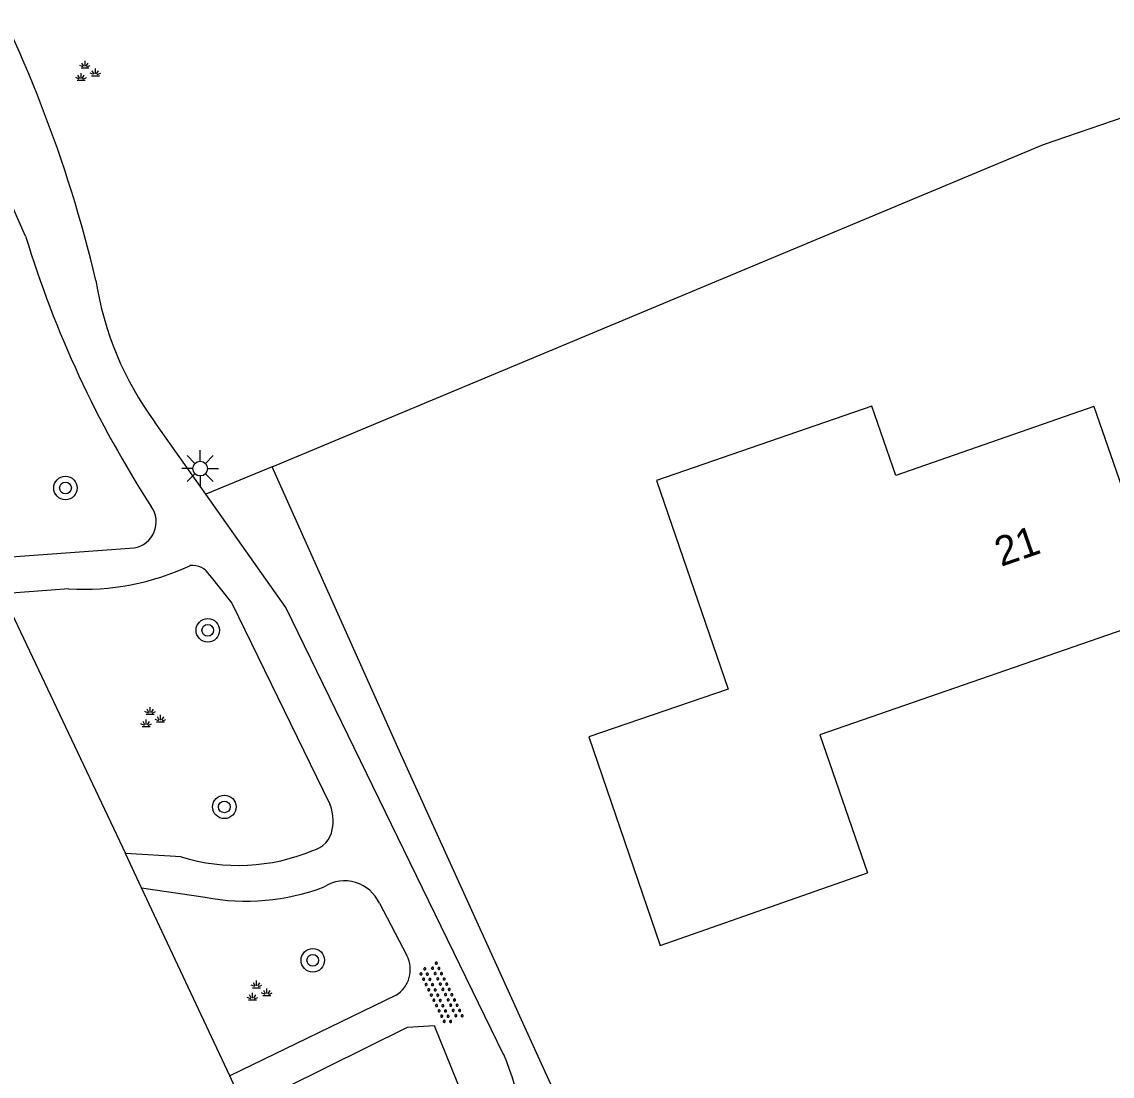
# Model space of a CAD drawing. Extents: x 128999 to 131010, y 395498 to 399007.
# Drawn here: x 130812.16 to 130849.31, y 395547.75 to 395583.69 of the extents above; entities that cross this region are included whole.
import ezdxf

# ---------------------------------------------------------------- set-up
doc = ezdxf.new("R2010")
doc.units = 0
for name, color, linetype in [('gg-afsc-erfafscheiding', 7, 'Continuous'), ('gg-afsc-hekwerk', 7, 'Continuous'), ('gg-anno-huisnummerreeks BGT', 7, 'Continuous'), ('gg-bbg-gedigitaliseerde bebouwing', 7, 'Continuous'), ('gg-bbg-hoofdgebouw', 7, 'Continuous'), ('gg-knt-onverhard', 7, 'Continuous'), ('gt-grn-groengrens', 7, 'Continuous'), ('gt-symb-boom', 7, 'Continuous'), ('gt-symb-groenvak', 7, 'Continuous'), ('gt-symb-lichtmast', 7, 'Continuous'), ('gt-symb-overige verharding', 7, 'Continuous')]:
    doc.layers.add(name, color=color, linetype=linetype)

# ---------------------------------------------------------------- blocks, each defined once
blk = doc.blocks.new('gt0-GRVAK')
at = {"layer": 'gt-symb-groenvak'}
for p, q in [((-0.047, 0.214), (-0.047, 0.393)), ((-0.11, 0.189), (-0.228, 0.24)), ((-0.182, 0.153), (0.088, 0.153)), ((-0.091, 0.211), (-0.156, 0.322)), ((-0.004, 0.211), (0.061, 0.322)), ((0.015, 0.189), (0.133, 0.24)), ((0.262, -0.052), (0.197, 0.059)), ((0.305, -0.049), (0.305, 0.13)), ((0.349, -0.052), (0.414, 0.059)), ((-0.245, -0.228), (-0.363, -0.177)), ((-0.318, -0.264), (-0.047, -0.264)), ((-0.226, -0.206), (-0.291, -0.095)), ((-0.183, -0.203), (-0.183, -0.024)), ((-0.139, -0.206), (-0.074, -0.095)), ((-0.12, -0.228), (-0.002, -0.177)), ((0.243, -0.074), (0.125, -0.023)), ((0.17, -0.11), (0.441, -0.11)), ((0.368, -0.074), (0.486, -0.023))]:
    blk.add_line(p, q, dxfattribs=at)
blk = doc.blocks.new('gt0-OVH')
at = {"layer": 'gt-symb-overige verharding'}
for points in [[(-0.972, 0.298), (-0.967, 0.308), (-0.965, 0.319), (-0.966, 0.33), (-0.971, 0.34), (-0.978, 0.348), (-0.988, 0.353), (-0.999, 0.355), (-1.01, 0.354), (-1.02, 0.349), (-1.028, 0.342), (-1.033, 0.332), (-1.035, 0.321), (-1.034, 0.31), (-1.029, 0.3), (-1.022, 0.292), (-1.012, 0.287), (-1.001, 0.285), (-0.99, 0.286), (-0.98, 0.291)], [(-0.872, 0.106), (-0.867, 0.116), (-0.865, 0.126), (-0.866, 0.137), (-0.871, 0.147), (-0.878, 0.156), (-0.888, 0.161), (-0.899, 0.163), (-0.91, 0.162), (-0.92, 0.157), (-0.928, 0.15), (-0.933, 0.14), (-0.935, 0.129), (-0.934, 0.118), (-0.929, 0.108), (-0.922, 0.1), (-0.912, 0.095), (-0.901, 0.092), (-0.89, 0.094), (-0.88, 0.098)], [(-0.772, 0.298), (-0.767, 0.308), (-0.765, 0.319), (-0.766, 0.33), (-0.771, 0.34), (-0.778, 0.348), (-0.788, 0.353), (-0.799, 0.355), (-0.81, 0.354), (-0.82, 0.349), (-0.828, 0.342), (-0.833, 0.332), (-0.835, 0.321), (-0.834, 0.31), (-0.829, 0.3), (-0.822, 0.292), (-0.812, 0.287), (-0.801, 0.285), (-0.79, 0.286), (-0.78, 0.291)], [(-0.672, 0.106), (-0.667, 0.116), (-0.665, 0.126), (-0.666, 0.137), (-0.671, 0.147), (-0.678, 0.156), (-0.688, 0.161), (-0.699, 0.163), (-0.71, 0.162), (-0.72, 0.157), (-0.728, 0.15), (-0.733, 0.14), (-0.735, 0.129), (-0.734, 0.118), (-0.729, 0.108), (-0.722, 0.1), (-0.712, 0.095), (-0.701, 0.092), (-0.69, 0.094), (-0.68, 0.098)], [(-0.572, 0.298), (-0.567, 0.308), (-0.565, 0.319), (-0.566, 0.33), (-0.571, 0.34), (-0.578, 0.348), (-0.588, 0.353), (-0.599, 0.355), (-0.61, 0.354), (-0.62, 0.349), (-0.628, 0.342), (-0.633, 0.332), (-0.635, 0.321), (-0.634, 0.31), (-0.629, 0.3), (-0.622, 0.292), (-0.612, 0.287), (-0.601, 0.285), (-0.59, 0.286), (-0.58, 0.291)], [(-0.472, 0.106), (-0.467, 0.116), (-0.465, 0.126), (-0.466, 0.137), (-0.471, 0.147), (-0.478, 0.156), (-0.488, 0.161), (-0.499, 0.163), (-0.51, 0.162), (-0.52, 0.157), (-0.528, 0.15), (-0.533, 0.14), (-0.535, 0.129), (-0.534, 0.118), (-0.529, 0.108), (-0.522, 0.1), (-0.512, 0.095), (-0.501, 0.092), (-0.49, 0.094), (-0.48, 0.098)], [(-0.372, 0.298), (-0.367, 0.308), (-0.365, 0.319), (-0.366, 0.33), (-0.371, 0.34), (-0.378, 0.348), (-0.388, 0.353), (-0.399, 0.355), (-0.41, 0.354), (-0.42, 0.349), (-0.428, 0.342), (-0.433, 0.332), (-0.435, 0.321), (-0.434, 0.31), (-0.429, 0.3), (-0.422, 0.292), (-0.412, 0.287), (-0.401, 0.285), (-0.39, 0.286), (-0.38, 0.291)], [(-0.272, 0.106), (-0.267, 0.116), (-0.265, 0.126), (-0.266, 0.137), (-0.271, 0.147), (-0.278, 0.156), (-0.288, 0.161), (-0.299, 0.163), (-0.31, 0.162), (-0.32, 0.157), (-0.328, 0.15), (-0.333, 0.14), (-0.335, 0.129), (-0.334, 0.118), (-0.329, 0.108), (-0.322, 0.1), (-0.312, 0.095), (-0.301, 0.092), (-0.29, 0.094), (-0.28, 0.098)], [(-0.172, 0.298), (-0.167, 0.308), (-0.165, 0.319), (-0.166, 0.33), (-0.171, 0.34), (-0.178, 0.348), (-0.188, 0.353), (-0.199, 0.355), (-0.21, 0.354), (-0.22, 0.349), (-0.228, 0.342), (-0.233, 0.332), (-0.235, 0.321), (-0.234, 0.31), (-0.229, 0.3), (-0.222, 0.292), (-0.212, 0.287), (-0.201, 0.285), (-0.19, 0.286), (-0.18, 0.291)], [(-0.072, 0.106), (-0.067, 0.116), (-0.065, 0.126), (-0.066, 0.137), (-0.071, 0.147), (-0.078, 0.156), (-0.088, 0.161), (-0.099, 0.163), (-0.11, 0.162), (-0.12, 0.157), (-0.128, 0.15), (-0.133, 0.14), (-0.135, 0.129), (-0.134, 0.118), (-0.129, 0.108), (-0.122, 0.1), (-0.112, 0.095), (-0.101, 0.092), (-0.09, 0.094), (-0.08, 0.098)], [(0.028, 0.298), (0.033, 0.308), (0.035, 0.319), (0.034, 0.33), (0.029, 0.34), (0.022, 0.348), (0.012, 0.353), (0.001, 0.355), (-0.01, 0.354), (-0.02, 0.349), (-0.028, 0.342), (-0.033, 0.332), (-0.035, 0.321), (-0.034, 0.31), (-0.029, 0.3), (-0.022, 0.292), (-0.012, 0.287), (-0.001, 0.285), (0.01, 0.286), (0.02, 0.291)], [(0.128, 0.106), (0.133, 0.116), (0.135, 0.126), (0.134, 0.137), (0.129, 0.147), (0.122, 0.156), (0.112, 0.161), (0.101, 0.163), (0.09, 0.162), (0.08, 0.157), (0.072, 0.15), (0.067, 0.14), (0.065, 0.129), (0.066, 0.118), (0.071, 0.108), (0.078, 0.1), (0.088, 0.095), (0.099, 0.092), (0.11, 0.094), (0.12, 0.098)], [(0.228, 0.298), (0.233, 0.308), (0.235, 0.319), (0.234, 0.33), (0.229, 0.34), (0.222, 0.348), (0.212, 0.353), (0.201, 0.355), (0.19, 0.354), (0.18, 0.349), (0.172, 0.342), (0.167, 0.332), (0.165, 0.321), (0.166, 0.31), (0.171, 0.3), (0.178, 0.292), (0.188, 0.287), (0.199, 0.285), (0.21, 0.286), (0.22, 0.291)], [(0.328, 0.106), (0.333, 0.116), (0.335, 0.126), (0.334, 0.137), (0.329, 0.147), (0.322, 0.156), (0.312, 0.161), (0.301, 0.163), (0.29, 0.162), (0.28, 0.157), (0.272, 0.15), (0.267, 0.14), (0.265, 0.129), (0.266, 0.118), (0.271, 0.108), (0.278, 0.1), (0.288, 0.095), (0.299, 0.092), (0.31, 0.094), (0.32, 0.098)], [(0.428, 0.298), (0.433, 0.308), (0.435, 0.319), (0.434, 0.33), (0.429, 0.34), (0.422, 0.348), (0.412, 0.353), (0.401, 0.355), (0.39, 0.354), (0.38, 0.349), (0.372, 0.342), (0.367, 0.332), (0.365, 0.321), (0.366, 0.31), (0.371, 0.3), (0.378, 0.292), (0.388, 0.287), (0.399, 0.285), (0.41, 0.286), (0.42, 0.291)], [(0.528, 0.106), (0.533, 0.116), (0.535, 0.126), (0.534, 0.137), (0.529, 0.147), (0.522, 0.156), (0.512, 0.161), (0.501, 0.163), (0.49, 0.162), (0.48, 0.157), (0.472, 0.15), (0.467, 0.14), (0.465, 0.129), (0.466, 0.118), (0.471, 0.108), (0.478, 0.1), (0.488, 0.095), (0.499, 0.092), (0.51, 0.094), (0.52, 0.098)], [(0.628, 0.298), (0.633, 0.308), (0.635, 0.319), (0.634, 0.33), (0.629, 0.34), (0.622, 0.348), (0.612, 0.353), (0.601, 0.355), (0.59, 0.354), (0.58, 0.349), (0.572, 0.342), (0.567, 0.332), (0.565, 0.321), (0.566, 0.31), (0.571, 0.3), (0.578, 0.292), (0.588, 0.287), (0.599, 0.285), (0.61, 0.286), (0.62, 0.291)], [(0.728, 0.106), (0.733, 0.116), (0.735, 0.126), (0.734, 0.137), (0.729, 0.147), (0.722, 0.156), (0.712, 0.161), (0.701, 0.163), (0.69, 0.162), (0.68, 0.157), (0.672, 0.15), (0.667, 0.14), (0.665, 0.129), (0.666, 0.118), (0.671, 0.108), (0.678, 0.1), (0.688, 0.095), (0.699, 0.092), (0.71, 0.094), (0.72, 0.098)], [(0.828, 0.298), (0.833, 0.308), (0.835, 0.319), (0.834, 0.33), (0.829, 0.34), (0.822, 0.348), (0.812, 0.353), (0.801, 0.355), (0.79, 0.354), (0.78, 0.349), (0.772, 0.342), (0.767, 0.332), (0.765, 0.321), (0.766, 0.31), (0.771, 0.3), (0.778, 0.292), (0.788, 0.287), (0.799, 0.285), (0.81, 0.286), (0.82, 0.291)], [(0.928, 0.106), (0.933, 0.116), (0.935, 0.126), (0.934, 0.137), (0.929, 0.147), (0.922, 0.156), (0.912, 0.161), (0.901, 0.163), (0.89, 0.162), (0.88, 0.157), (0.872, 0.15), (0.867, 0.14), (0.865, 0.129), (0.866, 0.118), (0.871, 0.108), (0.878, 0.1), (0.888, 0.095), (0.899, 0.092), (0.91, 0.094), (0.92, 0.098)], [(1.028, 0.298), (1.033, 0.308), (1.035, 0.319), (1.034, 0.33), (1.029, 0.34), (1.022, 0.348), (1.012, 0.353), (1.001, 0.355), (0.99, 0.354), (0.98, 0.349), (0.972, 0.342), (0.967, 0.332), (0.965, 0.321), (0.966, 0.31), (0.971, 0.3), (0.978, 0.292), (0.988, 0.287), (0.999, 0.285), (1.01, 0.286), (1.02, 0.291)], [(-0.972, -0.142), (-0.967, -0.132), (-0.965, -0.121), (-0.966, -0.11), (-0.971, -0.1), (-0.978, -0.092), (-0.988, -0.087), (-0.999, -0.085), (-1.01, -0.086), (-1.02, -0.091), (-1.028, -0.098), (-1.033, -0.108), (-1.035, -0.119), (-1.034, -0.13), (-1.029, -0.14), (-1.022, -0.148), (-1.012, -0.153), (-1.001, -0.155), (-0.99, -0.154), (-0.98, -0.149)], [(-0.872, -0.334), (-0.867, -0.324), (-0.865, -0.314), (-0.866, -0.303), (-0.871, -0.293), (-0.878, -0.284), (-0.888, -0.279), (-0.899, -0.277), (-0.91, -0.278), (-0.92, -0.283), (-0.928, -0.29), (-0.933, -0.3), (-0.935, -0.311), (-0.934, -0.322), (-0.929, -0.332), (-0.922, -0.34), (-0.912, -0.345), (-0.901, -0.348), (-0.89, -0.346), (-0.88, -0.342)], [(-0.772, -0.142), (-0.767, -0.132), (-0.765, -0.121), (-0.766, -0.11), (-0.771, -0.1), (-0.778, -0.092), (-0.788, -0.087), (-0.799, -0.085), (-0.81, -0.086), (-0.82, -0.091), (-0.828, -0.098), (-0.833, -0.108), (-0.835, -0.119), (-0.834, -0.13), (-0.829, -0.14), (-0.822, -0.148), (-0.812, -0.153), (-0.801, -0.155), (-0.79, -0.154), (-0.78, -0.149)], [(-0.672, -0.334), (-0.667, -0.324), (-0.665, -0.314), (-0.666, -0.303), (-0.671, -0.293), (-0.678, -0.284), (-0.688, -0.279), (-0.699, -0.277), (-0.71, -0.278), (-0.72, -0.283), (-0.728, -0.29), (-0.733, -0.3), (-0.735, -0.311), (-0.734, -0.322), (-0.729, -0.332), (-0.722, -0.34), (-0.712, -0.345), (-0.701, -0.348), (-0.69, -0.346), (-0.68, -0.342)], [(-0.572, -0.142), (-0.567, -0.132), (-0.565, -0.121), (-0.566, -0.11), (-0.571, -0.1), (-0.578, -0.092), (-0.588, -0.087), (-0.599, -0.085), (-0.61, -0.086), (-0.62, -0.091), (-0.628, -0.098), (-0.633, -0.108), (-0.635, -0.119), (-0.634, -0.13), (-0.629, -0.14), (-0.622, -0.148), (-0.612, -0.153), (-0.601, -0.155), (-0.59, -0.154), (-0.58, -0.149)], [(-0.472, -0.334), (-0.467, -0.324), (-0.465, -0.314), (-0.466, -0.303), (-0.471, -0.293), (-0.478, -0.284), (-0.488, -0.279), (-0.499, -0.277), (-0.51, -0.278), (-0.52, -0.283), (-0.528, -0.29), (-0.533, -0.3), (-0.535, -0.311), (-0.534, -0.322), (-0.529, -0.332), (-0.522, -0.34), (-0.512, -0.345), (-0.501, -0.348), (-0.49, -0.346), (-0.48, -0.342)], [(-0.372, -0.142), (-0.367, -0.132), (-0.365, -0.121), (-0.366, -0.11), (-0.371, -0.1), (-0.378, -0.092), (-0.388, -0.087), (-0.399, -0.085), (-0.41, -0.086), (-0.42, -0.091), (-0.428, -0.098), (-0.433, -0.108), (-0.435, -0.119), (-0.434, -0.13), (-0.429, -0.14), (-0.422, -0.148), (-0.412, -0.153), (-0.401, -0.155), (-0.39, -0.154), (-0.38, -0.149)], [(-0.272, -0.334), (-0.267, -0.324), (-0.265, -0.314), (-0.266, -0.303), (-0.271, -0.293), (-0.278, -0.284), (-0.288, -0.279), (-0.299, -0.277), (-0.31, -0.278), (-0.32, -0.283), (-0.328, -0.29), (-0.333, -0.3), (-0.335, -0.311), (-0.334, -0.322), (-0.329, -0.332), (-0.322, -0.34), (-0.312, -0.345), (-0.301, -0.348), (-0.29, -0.346), (-0.28, -0.342)], [(-0.172, -0.142), (-0.167, -0.132), (-0.165, -0.121), (-0.166, -0.11), (-0.171, -0.1), (-0.178, -0.092), (-0.188, -0.087), (-0.199, -0.085), (-0.21, -0.086), (-0.22, -0.091), (-0.228, -0.098), (-0.233, -0.108), (-0.235, -0.119), (-0.234, -0.13), (-0.229, -0.14), (-0.222, -0.148), (-0.212, -0.153), (-0.201, -0.155), (-0.19, -0.154), (-0.18, -0.149)], [(-0.072, -0.334), (-0.067, -0.324), (-0.065, -0.314), (-0.066, -0.303), (-0.071, -0.293), (-0.078, -0.284), (-0.088, -0.279), (-0.099, -0.277), (-0.11, -0.278), (-0.12, -0.283), (-0.128, -0.29), (-0.133, -0.3), (-0.135, -0.311), (-0.134, -0.322), (-0.129, -0.332), (-0.122, -0.34), (-0.112, -0.345), (-0.101, -0.348), (-0.09, -0.346), (-0.08, -0.342)], [(0.028, -0.142), (0.033, -0.132), (0.035, -0.121), (0.034, -0.11), (0.029, -0.1), (0.022, -0.092), (0.012, -0.087), (0.001, -0.085), (-0.01, -0.086), (-0.02, -0.091), (-0.028, -0.098), (-0.033, -0.108), (-0.035, -0.119), (-0.034, -0.13), (-0.029, -0.14), (-0.022, -0.148), (-0.012, -0.153), (-0.001, -0.155), (0.01, -0.154), (0.02, -0.149)], [(0.128, -0.334), (0.133, -0.324), (0.135, -0.314), (0.134, -0.303), (0.129, -0.293), (0.122, -0.284), (0.112, -0.279), (0.101, -0.277), (0.09, -0.278), (0.08, -0.283), (0.072, -0.29), (0.067, -0.3), (0.065, -0.311), (0.066, -0.322), (0.071, -0.332), (0.078, -0.34), (0.088, -0.345), (0.099, -0.348), (0.11, -0.346), (0.12, -0.342)], [(0.228, -0.142), (0.233, -0.132), (0.235, -0.121), (0.234, -0.11), (0.229, -0.1), (0.222, -0.092), (0.212, -0.087), (0.201, -0.085), (0.19, -0.086), (0.18, -0.091), (0.172, -0.098), (0.167, -0.108), (0.165, -0.119), (0.166, -0.13), (0.171, -0.14), (0.178, -0.148), (0.188, -0.153), (0.199, -0.155), (0.21, -0.154), (0.22, -0.149)], [(0.328, -0.334), (0.333, -0.324), (0.335, -0.314), (0.334, -0.303), (0.329, -0.293), (0.322, -0.284), (0.312, -0.279), (0.301, -0.277), (0.29, -0.278), (0.28, -0.283), (0.272, -0.29), (0.267, -0.3), (0.265, -0.311), (0.266, -0.322), (0.271, -0.332), (0.278, -0.34), (0.288, -0.345), (0.299, -0.348), (0.31, -0.346), (0.32, -0.342)], [(0.428, -0.142), (0.433, -0.132), (0.435, -0.121), (0.434, -0.11), (0.429, -0.1), (0.422, -0.092), (0.412, -0.087), (0.401, -0.085), (0.39, -0.086), (0.38, -0.091), (0.372, -0.098), (0.367, -0.108), (0.365, -0.119), (0.366, -0.13), (0.371, -0.14), (0.378, -0.148), (0.388, -0.153), (0.399, -0.155), (0.41, -0.154), (0.42, -0.149)], [(0.528, -0.334), (0.533, -0.324), (0.535, -0.314), (0.534, -0.303), (0.529, -0.293), (0.522, -0.284), (0.512, -0.279), (0.501, -0.277), (0.49, -0.278), (0.48, -0.283), (0.472, -0.29), (0.467, -0.3), (0.465, -0.311), (0.466, -0.322), (0.471, -0.332), (0.478, -0.34), (0.488, -0.345), (0.499, -0.348), (0.51, -0.346), (0.52, -0.342)], [(0.628, -0.142), (0.633, -0.132), (0.635, -0.121), (0.634, -0.11), (0.629, -0.1), (0.622, -0.092), (0.612, -0.087), (0.601, -0.085), (0.59, -0.086), (0.58, -0.091), (0.572, -0.098), (0.567, -0.108), (0.565, -0.119), (0.566, -0.13), (0.571, -0.14), (0.578, -0.148), (0.588, -0.153), (0.599, -0.155), (0.61, -0.154), (0.62, -0.149)], [(0.728, -0.334), (0.733, -0.324), (0.735, -0.314), (0.734, -0.303), (0.729, -0.293), (0.722, -0.284), (0.712, -0.279), (0.701, -0.277), (0.69, -0.278), (0.68, -0.283), (0.672, -0.29), (0.667, -0.3), (0.665, -0.311), (0.666, -0.322), (0.671, -0.332), (0.678, -0.34), (0.688, -0.345), (0.699, -0.348), (0.71, -0.346), (0.72, -0.342)], [(0.828, -0.142), (0.833, -0.132), (0.835, -0.121), (0.834, -0.11), (0.829, -0.1), (0.822, -0.092), (0.812, -0.087), (0.801, -0.085), (0.79, -0.086), (0.78, -0.091), (0.772, -0.098), (0.767, -0.108), (0.765, -0.119), (0.766, -0.13), (0.771, -0.14), (0.778, -0.148), (0.788, -0.153), (0.799, -0.155), (0.81, -0.154), (0.82, -0.149)], [(0.928, -0.334), (0.933, -0.324), (0.935, -0.314), (0.934, -0.303), (0.929, -0.293), (0.922, -0.284), (0.912, -0.279), (0.901, -0.277), (0.89, -0.278), (0.88, -0.283), (0.872, -0.29), (0.867, -0.3), (0.865, -0.311), (0.866, -0.322), (0.871, -0.332), (0.878, -0.34), (0.888, -0.345), (0.899, -0.348), (0.91, -0.346), (0.92, -0.342)], [(1.028, -0.142), (1.033, -0.132), (1.035, -0.121), (1.034, -0.11), (1.029, -0.1), (1.022, -0.092), (1.012, -0.087), (1.001, -0.085), (0.99, -0.086), (0.98, -0.091), (0.972, -0.098), (0.967, -0.108), (0.965, -0.119), (0.966, -0.13), (0.971, -0.14), (0.978, -0.148), (0.988, -0.153), (0.999, -0.155), (1.01, -0.154), (1.02, -0.149)]]:
    blk.add_lwpolyline(points, close=True, dxfattribs=at)
blk = doc.blocks.new('gt0-BOOM')
at = {"layer": 'gt-symb-boom'}
for radius in [0.4, 0.2]:
    blk.add_circle((0, 0), radius, dxfattribs=at)
blk = doc.blocks.new('gt0-LMAST')
at = {"layer": 'gt-symb-lichtmast'}
for p, q in [((-0.182, 0.173), (-0.447, 0.438)), ((-0.005, 0.246), (-0.005, 0.621)), ((0.172, 0.173), (0.437, 0.438)), ((-0.255, -0.004), (-0.63, -0.004)), ((-0.182, -0.181), (-0.447, -0.446)), ((-0.005, -0.254), (-0.005, -0.629)), ((0.437, -0.446), (0.172, -0.181)), ((0.245, -0.004), (0.62, -0.004))]:
    blk.add_line(p, q, dxfattribs=at)
blk.add_circle((-0.005, -0.004), 0.25, dxfattribs=at)

msp = doc.modelspace()

# ---------------------------------------------------------------- linework, layer by layer
at = {"layer": 'gg-afsc-erfafscheiding'}
for p, q in [((130820.69, 395568.516), (130846.971, 395579.507)), ((130811.499, 395564.194), (130815.688, 395555.336)), ((130816.238, 395554.173), (130815.688, 395555.336)), ((130819.244, 395547.757), (130816.238, 395554.173)), ((130819.752, 395546.666), (130819.244, 395547.757))]:
    msp.add_line(p, q, dxfattribs=at)
msp.add_lwpolyline([(130839.662, 395526.786), (130829.862, 395548.174), (130825.076, 395558.725), (130820.69, 395568.516)], dxfattribs=at)
at = {"layer": 'gg-afsc-hekwerk'}
msp.add_line((130846.971, 395579.507), (130869.253, 395587.174), dxfattribs=at)
at = {"layer": 'gg-bbg-gedigitaliseerde bebouwing'}
msp.add_lwpolyline([(130848.686, 395570.575), (130841.94, 395568.23), (130841.12, 395570.59), (130833.78, 395568.06), (130836.22, 395560.94), (130831.48, 395559.32), (130833.91, 395552.21), (130840.972, 395554.686)], dxfattribs=at)
at = {"layer": 'gg-bbg-hoofdgebouw'}
msp.add_lwpolyline([(130848.686, 395570.575), (130851.144, 395563.48), (130839.35, 395559.388), (130840.972, 395554.686)], dxfattribs=at)
at = {"layer": 'gg-knt-onverhard'}
for p, q in [((130812.287, 395576.384), (130811.849, 395577.362)), ((130818.425, 395567.589), (130816.694, 395570.043)), ((130810.935, 395565.386), (130815.989, 395565.759)), ((130813.763, 395564.361), (130811.499, 395564.194)), ((130817.588, 395555.227), (130815.688, 395555.336)), ((130816.238, 395554.173), (130818.407, 395553.847)), ((130824.341, 395553.642), (130825.275, 395551.859)), ((130824.907, 395550.509), (130819.244, 395547.757))]:
    msp.add_line(p, q, dxfattribs=at)
for points in [[(130828.575, 395548.49), (130821.152, 395563.722), (130818.425, 395567.589)], [(130818.565, 395564.813), (130819.312, 395563.875), (130822.655, 395557.023)], [(130819.752, 395546.666), (130825.304, 395549.415), (130826.209, 395549.473), (130827.393, 395546.555)]]:
    msp.add_lwpolyline(points, dxfattribs=at)
for centre, radius, start, end in [((130769.988, 395564.248), 45.94, 13.3785, 28.9452), ((130847.113, 395586.958), 36.396, 196.8895, 212.9426), ((130825.365, 395576.49), 10.805, 188.5786, 216.6291), ((130815.84, 395566.643), 0.897, 279.5597, 35.6349), ((130814.253, 395572.941), 8.594, 266.7338, 294.997), ((130817.981, 395564.493), 0.667, 28.7399, 98.3321), ((130821.237, 395556.452), 1.528, 348.876, 21.9422), ((130821.848, 395556.319), 0.904, 284.7621, 349.6656), ((130819.532, 395561.535), 6.601, 252.8718, 292.6876), ((130819.8, 395561.181), 7.465, 259.2473, 290.8764), ((130823.155, 395553.105), 1.302, 24.3661, 122.2522), ((130824.371, 395551.38), 1.023, 301.5809, 27.9233), ((130817.995, 395544.073), 11.465, 339.3759, 22.6568)]:
    msp.add_arc(centre, radius, start, end, dxfattribs=at)
at = {"layer": 'gt-grn-groengrens'}
msp.add_line((130820.69, 395568.516), (130818.425, 395567.589), dxfattribs=at)

# ---------------------------------------------------------------- block references
at = {"layer": 'gt-symb-boom'}
for p in [(130813.645, 395567.8), (130818.494, 395562.948), (130819.059, 395556.929), (130822.071, 395551.7)]:
    msp.add_blockref('gt0-BOOM', p, dxfattribs=at)
at = {"layer": 'gt-symb-groenvak'}
for p in [(130814.358, 395581.964), (130816.58, 395559.936), (130820.203, 395550.613)]:
    msp.add_blockref('gt0-GRVAK', p, dxfattribs=at)
at = {"layer": 'gt-symb-lichtmast'}
msp.add_blockref('gt0-LMAST', (130818.239, 395568.464), dxfattribs=at)
at = {"layer": 'gt-symb-overige verharding', "rotation": -63.84474624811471}
msp.add_blockref('gt0-OVH', (130826.435, 395550.564), dxfattribs=at)

# ---------------------------------------------------------------- texts
at = {"layer": 'gg-anno-huisnummerreeks BGT'}
msp.add_text('21', height=1, rotation=19.1, dxfattribs=at).set_placement((130845.524, 395565.11))

doc.saveas('drawing.dxf')
